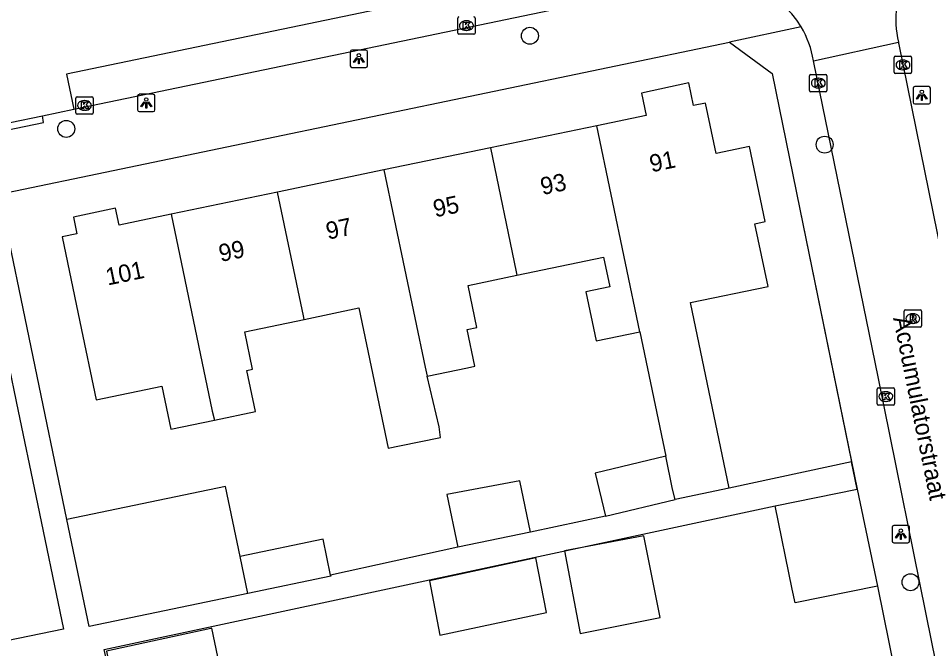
# Model space of a CAD drawing. Extents: x 162990 to 165007, y 383433 to 384336.
# Drawn here: x 163670.6 to 163723.1, y 384053.9 to 384090.3 of the extents above; entities that cross this region are included whole.
import ezdxf

# ---------------------------------------------------------------- set-up
doc = ezdxf.new("R2010")
doc.units = 0
for name, color, linetype in [('IMGEO_Boom', 7, 'Continuous'), ('IMGEO_Kolk', 7, 'Continuous'), ('IMGEO_Lichtpunt', 7, 'Continuous'), ('IMGEO_Muur', 7, 'Continuous'), ('IMGEO_Openbare_ruimte_label', 7, 'Continuous'), ('IMGEO_Pand', 7, 'Continuous'), ('IMGEO_Pand_nummerreeks', 7, 'Continuous'), ('IMGEO_Rijbaan_lokaal_gesloten', 7, 'Continuous'), ('IMGEO_Rijbaan_lokaal_open', 7, 'Continuous'), ('IMGEO_Rioolput', 7, 'Continuous'), ('IMGEO_Voetpad_open', 7, 'Continuous')]:
    doc.layers.add(name, color=color, linetype=linetype)

msp = doc.modelspace()

# ---------------------------------------------------------------- linework, layer by layer
at = {"layer": 'IMGEO_Boom'}
for centre in [(163700.03, 384089.24), (163673.324, 384083.873), (163717.011, 384082.965), (163721.955, 384057.74)]:
    msp.add_circle(centre, 0.489, dxfattribs=at)
at = {"layer": 'IMGEO_Kolk'}
for p, q in [((163695.872, 384089.401), (163695.872, 384090.253)), ((163696.36, 384090.107), (163696.385, 384090.107)), ((163696.873, 384090.253), (163696.873, 384089.401)), ((163696.799, 384089.327), (163695.947, 384089.327)), ((163696.383, 384089.547), (163696.358, 384089.547)), ((163721.02, 384087.136), (163721.02, 384087.988)), ((163721.095, 384088.062), (163721.947, 384088.062)), ((163721.508, 384087.842), (163721.533, 384087.842)), ((163722.021, 384087.988), (163722.021, 384087.136)), ((163721.531, 384087.282), (163721.506, 384087.282)), ((163716.143, 384086.088), (163716.143, 384086.94)), ((163716.218, 384087.014), (163717.07, 384087.014)), ((163716.631, 384086.794), (163716.656, 384086.794)), ((163717.144, 384086.94), (163717.144, 384086.088)), ((163721.947, 384087.062), (163721.095, 384087.062)), ((163716.654, 384086.234), (163716.629, 384086.234)), ((163673.879, 384084.799), (163673.879, 384085.651)), ((163673.954, 384085.725), (163674.806, 384085.725)), ((163674.88, 384085.651), (163674.88, 384084.799)), ((163717.07, 384086.014), (163716.218, 384086.014)), ((163674.367, 384085.505), (163674.392, 384085.505)), ((163674.806, 384084.725), (163673.954, 384084.725)), ((163674.39, 384084.945), (163674.365, 384084.945)), ((163720.039, 384068.018), (163720.039, 384068.87)), ((163720.114, 384068.944), (163720.966, 384068.944)), ((163721.04, 384068.87), (163721.04, 384068.018)), ((163720.527, 384068.724), (163720.552, 384068.724)), ((163720.966, 384067.944), (163720.114, 384067.944)), ((163720.55, 384068.164), (163720.525, 384068.164))]:
    msp.add_line(p, q, dxfattribs=at)
for points in [[(163695.872, 384089.401), (163695.872, 384090.253)], [(163696.193, 384090.027), (163696.316, 384090.027), (163696.316, 384089.876), (163696.446, 384090.027), (163696.61, 384090.027), (163696.464, 384089.876), (163696.617, 384089.627), (163696.465, 384089.627), (163696.38, 384089.791), (163696.316, 384089.724), (163696.316, 384089.627), (163696.193, 384089.627), (163696.193, 384090.027)], [(163696.873, 384090.253), (163696.873, 384089.401)], [(163696.799, 384089.327), (163695.947, 384089.327)], [(163721.02, 384087.136), (163721.02, 384087.988)], [(163721.095, 384088.062), (163721.947, 384088.062)], [(163721.341, 384087.762), (163721.464, 384087.762), (163721.464, 384087.611), (163721.594, 384087.762), (163721.758, 384087.762), (163721.612, 384087.611), (163721.765, 384087.362), (163721.613, 384087.362), (163721.528, 384087.526), (163721.464, 384087.459), (163721.464, 384087.362), (163721.341, 384087.362), (163721.341, 384087.762)], [(163722.021, 384087.988), (163722.021, 384087.136)], [(163716.143, 384086.088), (163716.143, 384086.94)], [(163716.218, 384087.014), (163717.07, 384087.014)], [(163716.464, 384086.714), (163716.587, 384086.714), (163716.587, 384086.563), (163716.717, 384086.714), (163716.881, 384086.714), (163716.735, 384086.563), (163716.888, 384086.314), (163716.736, 384086.314), (163716.651, 384086.478), (163716.587, 384086.411), (163716.587, 384086.314), (163716.464, 384086.314), (163716.464, 384086.714)], [(163717.144, 384086.94), (163717.144, 384086.088)], [(163721.947, 384087.062), (163721.095, 384087.062)], [(163673.879, 384084.799), (163673.879, 384085.651)], [(163673.954, 384085.725), (163674.806, 384085.725)], [(163674.88, 384085.651), (163674.88, 384084.799)], [(163717.07, 384086.014), (163716.218, 384086.014)], [(163674.2, 384085.425), (163674.323, 384085.425), (163674.323, 384085.274), (163674.453, 384085.425), (163674.617, 384085.425), (163674.471, 384085.274), (163674.624, 384085.025), (163674.472, 384085.025), (163674.387, 384085.189), (163674.323, 384085.122), (163674.323, 384085.025), (163674.2, 384085.025), (163674.2, 384085.425)], [(163674.806, 384084.725), (163673.954, 384084.725)], [(163720.039, 384068.018), (163720.039, 384068.87)], [(163720.114, 384068.944), (163720.966, 384068.944)], [(163721.04, 384068.87), (163721.04, 384068.018)], [(163720.36, 384068.644), (163720.483, 384068.644), (163720.483, 384068.493), (163720.613, 384068.644), (163720.777, 384068.644), (163720.631, 384068.493), (163720.784, 384068.244), (163720.632, 384068.244), (163720.547, 384068.408), (163720.483, 384068.341), (163720.483, 384068.244), (163720.36, 384068.244), (163720.36, 384068.644)], [(163720.966, 384067.944), (163720.114, 384067.944)]]:
    msp.add_lwpolyline(points, dxfattribs=at)
for centre, start, end in [((163695.949, 384090.251), 91.552, 178.448), ((163695.949, 384090.251), 91.552, 178.448), ((163696.797, 384090.251), 1.552, 88.448), ((163696.797, 384090.251), 1.552, 88.448), ((163695.949, 384089.403), 181.552, 268.448), ((163695.949, 384089.403), 181.552, 268.448), ((163696.797, 384089.403), 271.552, 358.448), ((163696.797, 384089.403), 271.552, 358.448), ((163721.097, 384087.986), 91.552, 178.448), ((163721.097, 384087.986), 91.552, 178.448), ((163721.945, 384087.986), 1.552, 88.448), ((163721.945, 384087.986), 1.552, 88.448), ((163716.22, 384086.938), 91.552, 178.448), ((163716.22, 384086.938), 91.552, 178.448), ((163717.068, 384086.938), 1.552, 88.448), ((163717.068, 384086.938), 1.552, 88.448), ((163721.097, 384087.138), 181.552, 268.448), ((163721.097, 384087.138), 181.552, 268.448), ((163721.945, 384087.138), 271.552, 358.448), ((163721.945, 384087.138), 271.552, 358.448), ((163673.956, 384085.649), 91.552, 178.448), ((163673.956, 384085.649), 91.552, 178.448), ((163674.804, 384085.649), 1.552, 88.448), ((163674.804, 384085.649), 1.552, 88.448), ((163716.22, 384086.09), 181.552, 268.448), ((163716.22, 384086.09), 181.552, 268.448), ((163717.068, 384086.09), 271.552, 358.448), ((163717.068, 384086.09), 271.552, 358.448), ((163673.956, 384084.801), 181.552, 268.448), ((163673.956, 384084.801), 181.552, 268.448), ((163674.804, 384084.801), 271.552, 358.448), ((163674.804, 384084.801), 271.552, 358.448), ((163720.116, 384068.868), 91.552, 178.448), ((163720.116, 384068.868), 91.552, 178.448), ((163720.964, 384068.868), 1.552, 88.448), ((163720.964, 384068.868), 1.552, 88.448), ((163720.116, 384068.02), 181.552, 268.448), ((163720.116, 384068.02), 181.552, 268.448), ((163720.964, 384068.02), 271.552, 358.448), ((163720.964, 384068.02), 271.552, 358.448)]:
    msp.add_arc(centre, 0.0765, start, end, dxfattribs=at)
for centre, major_axis, ratio, start_param, end_param in [((163696.359, 384089.827), (-0.387, 0.002), 0.722429, 4.712389, 7.853982), ((163696.384, 384089.827), (-0.39, 0.002), 0.717154, 1.570796, 4.712389), ((163721.507, 384087.562), (-0.387, 0.002), 0.722429, 4.712389, 7.853982), ((163721.532, 384087.562), (-0.39, 0.002), 0.717154, 1.570796, 4.712389), ((163716.63, 384086.514), (-0.387, 0.002), 0.722429, 4.712389, 7.853982), ((163716.655, 384086.514), (-0.39, 0.002), 0.717154, 1.570796, 4.712389), ((163674.366, 384085.225), (-0.387, 0.002), 0.722429, 4.712389, 7.853982), ((163674.391, 384085.225), (-0.39, 0.002), 0.717154, 1.570796, 4.712389), ((163720.526, 384068.444), (-0.387, 0.002), 0.722429, 4.712389, 7.853982), ((163720.551, 384068.444), (-0.39, 0.002), 0.717154, 1.570796, 4.712389)]:
    msp.add_ellipse(centre, major_axis=major_axis, ratio=ratio, start_param=start_param, end_param=end_param, dxfattribs=at)
at = {"layer": 'IMGEO_Lichtpunt'}
for p, q in [((163689.681, 384088.321), (163689.681, 384087.514)), ((163689.681, 384088.321), (163689.681, 384087.514)), ((163690.583, 384088.416), (163689.775, 384088.416)), ((163690.583, 384088.416), (163689.775, 384088.416)), ((163690.677, 384087.514), (163690.677, 384088.321)), ((163690.677, 384087.514), (163690.677, 384088.321)), ((163689.775, 384087.42), (163690.583, 384087.42)), ((163689.775, 384087.42), (163690.583, 384087.42)), ((163722.106, 384086.214), (163722.106, 384085.407)), ((163722.106, 384086.214), (163722.106, 384085.407)), ((163723.008, 384086.309), (163722.2, 384086.309)), ((163723.008, 384086.309), (163722.2, 384086.309)), ((163723.102, 384085.407), (163723.102, 384086.214)), ((163723.102, 384085.407), (163723.102, 384086.214)), ((163677.434, 384085.771), (163677.434, 384084.964)), ((163677.434, 384085.771), (163677.434, 384084.964)), ((163678.336, 384085.866), (163677.528, 384085.866)), ((163678.336, 384085.866), (163677.528, 384085.866)), ((163678.43, 384084.964), (163678.43, 384085.771)), ((163678.43, 384084.964), (163678.43, 384085.771)), ((163722.2, 384085.313), (163723.008, 384085.313)), ((163722.2, 384085.313), (163723.008, 384085.313)), ((163677.528, 384084.87), (163678.336, 384084.87)), ((163677.528, 384084.87), (163678.336, 384084.87)), ((163721.802, 384061.007), (163720.994, 384061.007)), ((163721.802, 384061.007), (163720.994, 384061.007)), ((163720.9, 384060.912), (163720.9, 384060.105)), ((163720.9, 384060.912), (163720.9, 384060.105)), ((163721.896, 384060.105), (163721.896, 384060.912)), ((163721.896, 384060.105), (163721.896, 384060.912)), ((163720.994, 384060.011), (163721.802, 384060.011)), ((163720.994, 384060.011), (163721.802, 384060.011))]:
    msp.add_line(p, q, dxfattribs=at)
for points in [[(163690.055, 384087.985), (163690.094, 384087.957), (163689.906, 384087.695), (163689.868, 384087.722), (163690.055, 384087.985)], [(163690.157, 384087.937), (163690.204, 384087.937), (163690.204, 384087.615), (163690.157, 384087.615), (163690.157, 384087.937)], [(163690.267, 384087.957), (163690.305, 384087.984), (163690.492, 384087.722), (163690.453, 384087.694), (163690.267, 384087.957)], [(163722.48, 384085.878), (163722.519, 384085.85), (163722.331, 384085.588), (163722.293, 384085.615), (163722.48, 384085.878)], [(163722.582, 384085.83), (163722.629, 384085.83), (163722.629, 384085.508), (163722.582, 384085.508), (163722.582, 384085.83)], [(163722.692, 384085.85), (163722.73, 384085.877), (163722.917, 384085.615), (163722.878, 384085.587), (163722.692, 384085.85)], [(163677.808, 384085.435), (163677.847, 384085.407), (163677.659, 384085.145), (163677.621, 384085.172), (163677.808, 384085.435)], [(163677.91, 384085.387), (163677.957, 384085.387), (163677.957, 384085.065), (163677.91, 384085.065), (163677.91, 384085.387)], [(163678.02, 384085.407), (163678.058, 384085.434), (163678.245, 384085.172), (163678.206, 384085.144), (163678.02, 384085.407)], [(163721.274, 384060.576), (163721.313, 384060.548), (163721.125, 384060.286), (163721.087, 384060.313), (163721.274, 384060.576)], [(163721.376, 384060.528), (163721.423, 384060.528), (163721.423, 384060.206), (163721.376, 384060.206), (163721.376, 384060.528)], [(163721.486, 384060.548), (163721.524, 384060.575), (163721.711, 384060.313), (163721.672, 384060.285), (163721.486, 384060.548)]]:
    msp.add_lwpolyline(points, dxfattribs=at)
for centre in [(163690.18, 384088.119), (163677.933, 384085.569), (163722.605, 384086.012), (163721.399, 384060.71)]:
    msp.add_circle(centre, 0.0994, dxfattribs=at)
for centre, start, end in [((163689.775, 384088.321), 90, 180), ((163689.775, 384088.321), 90, 180), ((163690.583, 384088.321), 0, 90), ((163690.583, 384088.321), 0, 90), ((163689.775, 384087.514), 180, 270), ((163689.775, 384087.514), 180, 270), ((163690.583, 384087.514), 270, 0), ((163690.583, 384087.514), 270, 360), ((163722.2, 384086.214), 90, 180), ((163722.2, 384086.214), 90, 180), ((163723.008, 384086.214), 0, 90), ((163723.008, 384086.214), 0, 90), ((163677.528, 384085.771), 90, 180), ((163677.528, 384085.771), 90, 180), ((163678.336, 384085.771), 0, 90), ((163678.336, 384085.771), 0, 90), ((163722.2, 384085.407), 180, 270), ((163722.2, 384085.407), 180, 270), ((163723.008, 384085.407), 270, 0), ((163723.008, 384085.407), 270, 360), ((163677.528, 384084.964), 180, 270), ((163677.528, 384084.964), 180, 270), ((163678.336, 384084.964), 270, 0), ((163678.336, 384084.964), 270, 360), ((163720.994, 384060.912), 90, 180), ((163720.994, 384060.912), 90, 180), ((163721.802, 384060.912), 0, 90), ((163721.802, 384060.912), 0, 90), ((163720.994, 384060.105), 180, 270), ((163720.994, 384060.105), 180, 270), ((163721.802, 384060.105), 270, 0), ((163721.802, 384060.105), 270, 360)]:
    msp.add_arc(centre, 0.0946, start, end, dxfattribs=at)
at = {"layer": 'IMGEO_Muur'}
msp.add_lwpolyline([(163715.583, 384079.251), (163718.876, 384063.106)], dxfattribs=at)
at = {"layer": 'IMGEO_Pand'}
for points in [[(163711.503, 384063.168), (163709.274, 384073.861), (163713.748, 384074.795), (163712.994, 384078.406), (163713.58, 384078.528), (163712.679, 384082.855), (163710.76, 384082.455), (163710.154, 384085.363), (163709.461, 384085.219), (163709.185, 384086.52), (163706.462, 384085.941), (163706.736, 384084.652), (163703.884, 384084.058)], [(163703.884, 384084.058), (163697.755, 384082.782)], [(163706.357, 384072.174), (163703.884, 384084.058)], [(163697.755, 384082.782), (163691.626, 384081.506)], [(163697.755, 384082.782), (163699.242, 384075.641), (163699.288, 384075.435)], [(163691.626, 384081.506), (163685.498, 384080.23)], [(163691.626, 384081.506), (163693.992, 384070.143), (163694.115, 384069.622)], [(163685.498, 384080.23), (163679.37, 384078.954)], [(163687.029, 384072.891), (163686.985, 384073.087), (163685.498, 384080.23)], [(163679.37, 384078.954), (163676.366, 384078.329), (163676.164, 384079.298), (163673.736, 384078.792), (163673.938, 384077.823), (163673.096, 384077.648), (163674.115, 384072.753), (163675.05, 384068.26), (163678.829, 384069.047), (163679.348, 384066.557), (163681.854, 384067.079)], [(163679.37, 384078.954), (163681.735, 384067.591), (163681.854, 384067.079)], [(163699.288, 384075.435), (163704.277, 384076.474), (163704.632, 384074.769), (163703.254, 384074.482), (163703.843, 384071.65), (163706.357, 384072.174)], [(163694.115, 384069.622), (163696.446, 384070.107), (163696.862, 384070.194), (163696.421, 384072.315), (163696.974, 384072.431), (163696.471, 384074.849), (163699.288, 384075.435)], [(163669.273, 384073.751), (163670.546, 384067.609), (163671.565, 384062.714), (163673.162, 384055.038), (163668.578, 384054.083)], [(163687.029, 384072.891), (163690.184, 384073.548), (163691.867, 384065.459), (163692.524, 384065.596), (163694.884, 384066.087), (163694.807, 384066.699), (163694.115, 384069.622)], [(163681.854, 384067.079), (163684.219, 384067.571), (163683.723, 384069.952), (163684.057, 384070.021), (163683.608, 384072.179), (163687.029, 384072.891)], [(163706.357, 384072.174), (163707.853, 384064.996)], [(163707.853, 384064.996), (163703.786, 384064.029), (163704.377, 384061.544)], [(163708.392, 384062.499), (163708.247, 384063.107), (163707.853, 384064.996)], [(163700.073, 384060.624), (163699.455, 384063.589), (163695.245, 384062.796), (163695.879, 384059.751)], [(163683.338, 384059.221), (163682.498, 384063.255), (163673.364, 384061.352)], [(163711.503, 384063.168), (163708.392, 384062.499)], [(163714.168, 384062.146), (163718.876, 384063.106)], [(163718.876, 384063.106), (163720.049, 384057.516)], [(163704.377, 384061.544), (163708.392, 384062.499)], [(163720.049, 384057.516), (163715.309, 384056.549), (163715.148, 384057.338), (163714.168, 384062.146)], [(163683.781, 384057.097), (163674.645, 384055.194), (163673.364, 384061.352)], [(163700.073, 384060.624), (163695.879, 384059.751)], [(163702.02, 384059.541), (163702.935, 384054.779), (163707.537, 384055.698), (163706.596, 384060.409), (163702.02, 384059.541)], [(163688.55, 384058.138), (163688.117, 384060.216), (163683.338, 384059.221)], [(163683.781, 384057.097), (163683.338, 384059.221)], [(163694.256, 384057.826), (163694.834, 384054.679), (163700.98, 384055.996), (163700.376, 384059.138), (163697.013, 384058.417), (163694.256, 384057.826)], [(163688.55, 384058.138), (163688.56, 384058.092), (163683.781, 384057.097)], [(163675.639, 384053.759), (163676.238, 384050.888), (163682.317, 384052.155), (163681.708, 384055.082), (163681.654, 384055.071), (163675.639, 384053.759)]]:
    msp.add_lwpolyline(points, dxfattribs=at)
at = {"layer": 'IMGEO_Rijbaan_lokaal_gesloten'}
for points in [[(163702.134, 384090.906), (163701.709, 384092.951), (163673.347, 384087.019), (163673.753, 384085.004)], [(163668.213, 384083.852), (163671.946, 384084.628)], [(163671.946, 384084.628), (163673.753, 384085.004)]]:
    msp.add_lwpolyline(points, dxfattribs=at)
at = {"layer": 'IMGEO_Rijbaan_lokaal_open'}
for points in [[(163716.367, 384087.804), (163721.259, 384088.874)], [(163730.415, 384043.814), (163729.433, 384048.652), (163725.49, 384068.126), (163721.293, 384088.742), (163721.259, 384088.874)], [(163726.686, 384037.115), (163723.184, 384054.276), (163720.096, 384069.57), (163716.382, 384087.708), (163716.367, 384087.804)]]:
    msp.add_lwpolyline(points, dxfattribs=at)
for centre, radius, start, end in [((163710.704, 384086.809), 5.759, 30.6965, 103.8403), ((163726.53, 384090.145), 5.422, 171.677, 193.5585), ((163710.949, 384086.926), 5.488, 9.2054, 30.9546)]:
    msp.add_arc(centre, radius, start, end, dxfattribs=at)
at = {"layer": 'IMGEO_Rioolput'}
for p, q in [((163721.592, 384072.51), (163721.592, 384073.362)), ((163721.667, 384073.436), (163722.519, 384073.436)), ((163722.08, 384073.216), (163722.105, 384073.216)), ((163722.593, 384073.362), (163722.593, 384072.51)), ((163722.103, 384072.656), (163722.078, 384072.656)), ((163722.519, 384072.436), (163721.667, 384072.436))]:
    msp.add_line(p, q, dxfattribs=at)
for points in [[(163721.592, 384072.51), (163721.592, 384073.362)], [(163721.667, 384073.436), (163722.519, 384073.436)], [(163722.181, 384073.134), (163721.929, 384073.136), (163721.929, 384072.736)], [(163722.107, 384073.055), (163722.053, 384073.055), (163722.053, 384072.974)], [(163722.593, 384073.362), (163722.593, 384072.51)], [(163721.929, 384072.736), (163722.053, 384072.736), (163722.053, 384072.898), (163722.064, 384072.898)], [(163722.053, 384072.974), (163722.105, 384072.974)], [(163722.111, 384072.869), (163722.182, 384072.736), (163722.322, 384072.736), (163722.257, 384072.862)], [(163722.519, 384072.436), (163721.667, 384072.436)]]:
    msp.add_lwpolyline(points, dxfattribs=at)
for centre, radius, start, end in [((163721.669, 384073.36), 0.0765, 91.552, 178.448), ((163721.669, 384073.36), 0.0765, 91.552, 178.448), ((163722.113, 384072.959), 0.0964, 77.0061, 93.1865), ((163722.127, 384073.016), 0.0378, 276.6634, 79.6772), ((163722.18, 384073.024), 0.109, 350.3612, 89.416), ((163722.517, 384073.36), 0.0765, 1.552, 88.448), ((163722.517, 384073.36), 0.0765, 1.552, 88.448), ((163721.669, 384072.512), 0.0765, 181.552, 268.448), ((163721.669, 384072.512), 0.0765, 181.552, 268.448), ((163722.063, 384072.845), 0.0533, 26.0293, 88.6989), ((163722.089, 384073.163), 0.19, 274.7715, 282.9687), ((163722.178, 384073.024), 0.112, 277.5842, 350.9817), ((163722.162, 384072.809), 0.108, 29.5134, 73.7905), ((163722.517, 384072.512), 0.0765, 271.552, 358.448), ((163722.517, 384072.512), 0.0765, 271.552, 358.448)]:
    msp.add_arc(centre, radius, start, end, dxfattribs=at)
for centre, major_axis, ratio, start_param, end_param in [((163722.079, 384072.936), (-0.387, 0.002), 0.722429, 4.712389, 7.853982), ((163722.104, 384072.936), (-0.39, 0.002), 0.717154, 1.570796, 4.712389)]:
    msp.add_ellipse(centre, major_axis=major_axis, ratio=ratio, start_param=start_param, end_param=end_param, dxfattribs=at)
at = {"layer": 'IMGEO_Voetpad_open'}
for points in [[(163673.753, 384085.004), (163702.134, 384090.906)], [(163715.656, 384089.749), (163711.521, 384088.87)], [(163669.458, 384080.112), (163711.521, 384088.87)], [(163711.521, 384088.87), (163713.989, 384087.068), (163715.583, 384079.251), (163718.554, 384064.686)], [(163668.213, 384083.852), (163668.293, 384083.466), (163672.022, 384084.243), (163671.946, 384084.628)], [(163673.364, 384061.352), (163669.458, 384080.112)], [(163718.554, 384064.686), (163711.503, 384063.168)], [(163718.876, 384063.106), (163718.554, 384064.686)], [(163679.966, 384033.619), (163675.512, 384053.866), (163714.168, 384062.146)], [(163704.377, 384061.544), (163700.073, 384060.624)], [(163695.879, 384059.751), (163688.55, 384058.138)], [(163720.049, 384057.516), (163724.647, 384034.811)]]:
    msp.add_lwpolyline(points, dxfattribs=at)

# ---------------------------------------------------------------- texts
at = {"layer": 'IMGEO_Openbare_ruimte_label'}
msp.add_text('Accumulatorstraat', height=1, rotation=281.4223, dxfattribs=at).set_placement((163720.946, 384072.967))
at = {"layer": 'IMGEO_Pand_nummerreeks'}
for s, p in [('91', (163707.036, 384081.364)), ('93', (163700.749, 384080.055)), ('95', (163694.572, 384078.769)), ('97', (163688.396, 384077.483)), ('99', (163682.22, 384076.198)), ('101', (163675.705, 384074.841))]:
    msp.add_text(s, height=1, rotation=11.7628, dxfattribs=at).set_placement(p)

doc.saveas('drawing.dxf')
